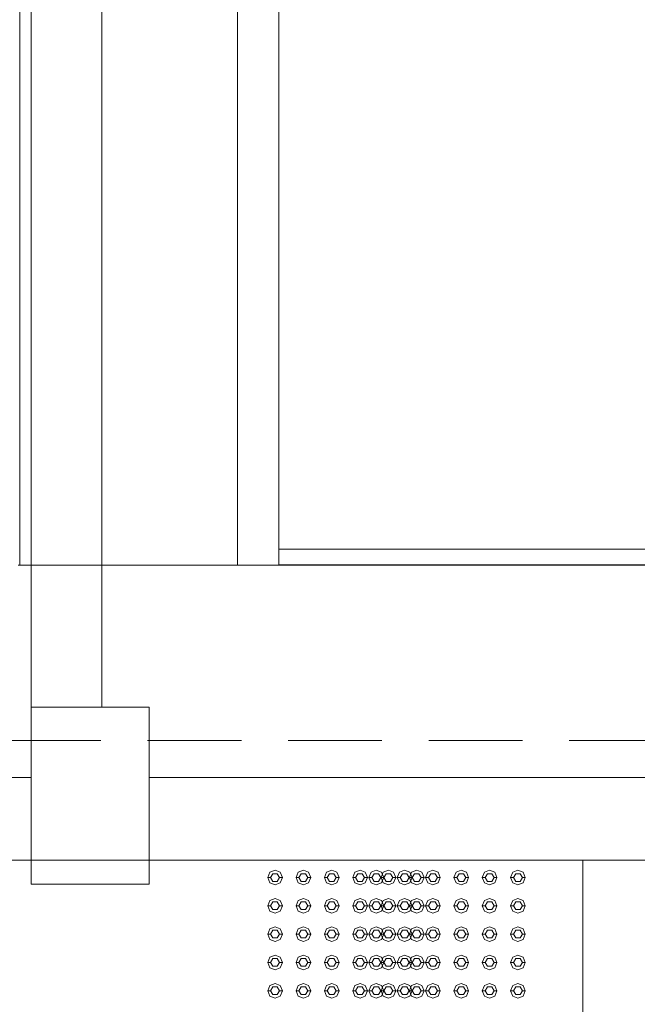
# Model space of a CAD drawing. Header units: millimetres. Extents: x 2 to 902, y -447 to 199.
# Tile 546 of 656: x 28.63 to 30.72, y 152.23 to 155.57. Entities that reach past the tile are written whole.
import ezdxf

# ---------------------------------------------------------------- set-up
doc = ezdxf.new("R2010")
doc.units = ezdxf.units.MM
doc.header["$MEASUREMENT"] = 0
doc.linetypes.add('HIDDEN2', pattern=[0.47625, 0.3175, -0.15875])
for name, color, linetype, lineweight in [('DI-Detalhes', 1, 'HIDDEN2', 9), ('IFC-Elemento construtivo genérico-Contorno', 253, 'Continuous', 5), ('IFC-Laje-Contorno', 134, 'Continuous', 5), ('IFC-Parede padrão-Contorno', 44, 'Continuous', 5), ('IFC-Parede-Contorno', 42, 'Continuous', 5), ('IFC-Pilar-Contorno', 83, 'Continuous', 5), ('IFC-Viga-Contorno', 66, 'Continuous', 5)]:
    doc.layers.add(name, color=color, linetype=linetype, lineweight=lineweight)

msp = doc.modelspace()

# ---------------------------------------------------------------- linework, layer by layer
at = {"layer": 'DI-Detalhes'}
msp.add_lwpolyline([(10.0123, 153.1285), (35.3454, 153.1285), (35.3454, 143.0542), (10.0123, 143.0542), (10.0123, 153.1285)], dxfattribs=at)
at = {"layer": 'IFC-Elemento construtivo genérico-Contorno', "color": 7, "lineweight": 5}
for p, q in [((29.4691, 152.6644), (29.4764, 152.6821)), ((29.4764, 152.6821), (29.4941, 152.6894)), ((29.4791, 152.6644), (29.4866, 152.6774)), ((29.4866, 152.6774), (29.5016, 152.6774)), ((29.4941, 152.6894), (29.5118, 152.6821)), ((29.5016, 152.6774), (29.5091, 152.6644)), ((29.5118, 152.6821), (29.5191, 152.6644)), ((29.5651, 152.6644), (29.5724, 152.6821)), ((29.5724, 152.6821), (29.5901, 152.6894)), ((29.5751, 152.6644), (29.5826, 152.6774)), ((29.5826, 152.6774), (29.5976, 152.6774)), ((29.5901, 152.6894), (29.6078, 152.6821)), ((29.5976, 152.6774), (29.6051, 152.6644)), ((29.6078, 152.6821), (29.6151, 152.6644)), ((29.6611, 152.6644), (29.6684, 152.6821)), ((29.6684, 152.6821), (29.6861, 152.6894)), ((29.6711, 152.6644), (29.6786, 152.6774)), ((29.6786, 152.6774), (29.6936, 152.6774)), ((29.6861, 152.6894), (29.7038, 152.6821)), ((29.6936, 152.6774), (29.7011, 152.6644)), ((29.7038, 152.6821), (29.7111, 152.6644)), ((29.7571, 152.6644), (29.7644, 152.6821)), ((29.7644, 152.6821), (29.7821, 152.6894)), ((29.7671, 152.6644), (29.7746, 152.6774)), ((29.7746, 152.6774), (29.7896, 152.6774)), ((29.7821, 152.6894), (29.7998, 152.6821)), ((29.7896, 152.6774), (29.7971, 152.6644)), ((29.7998, 152.6821), (29.8071, 152.6644)), ((29.8121, 152.6644), (29.8194, 152.6821)), ((29.8194, 152.6821), (29.8371, 152.6894)), ((29.8221, 152.6644), (29.8296, 152.6774)), ((29.8296, 152.6774), (29.8446, 152.6774)), ((29.8371, 152.6894), (29.8548, 152.6821)), ((29.8446, 152.6774), (29.8521, 152.6644)), ((29.8531, 152.6644), (29.8604, 152.6821)), ((29.8548, 152.6821), (29.8621, 152.6644)), ((29.8604, 152.6821), (29.8781, 152.6894)), ((29.8631, 152.6644), (29.8706, 152.6774)), ((29.8706, 152.6774), (29.8856, 152.6774)), ((29.8781, 152.6894), (29.8958, 152.6821)), ((29.8856, 152.6774), (29.8931, 152.6644)), ((29.8958, 152.6821), (29.9031, 152.6644)), ((29.9081, 152.6644), (29.9154, 152.6821)), ((29.9154, 152.6821), (29.9331, 152.6894)), ((29.9181, 152.6644), (29.9256, 152.6774)), ((29.9256, 152.6774), (29.9406, 152.6774)), ((29.9331, 152.6894), (29.9508, 152.6821)), ((29.9406, 152.6774), (29.9481, 152.6644)), ((29.9491, 152.6644), (29.9564, 152.6821)), ((29.9508, 152.6821), (29.9581, 152.6644)), ((29.9564, 152.6821), (29.9741, 152.6894)), ((29.9591, 152.6644), (29.9666, 152.6774)), ((29.9666, 152.6774), (29.9816, 152.6774)), ((29.9741, 152.6894), (29.9918, 152.6821)), ((29.9816, 152.6774), (29.9891, 152.6644)), ((29.9918, 152.6821), (29.9991, 152.6644)), ((30.0041, 152.6644), (30.0114, 152.6821)), ((30.0114, 152.6821), (30.0291, 152.6894)), ((30.0141, 152.6644), (30.0216, 152.6774)), ((30.0216, 152.6774), (30.0366, 152.6774)), ((30.0291, 152.6894), (30.0468, 152.6821)), ((30.0366, 152.6774), (30.0441, 152.6644)), ((30.0468, 152.6821), (30.0541, 152.6644)), ((30.1001, 152.6644), (30.1074, 152.6821)), ((30.1074, 152.6821), (30.1251, 152.6894)), ((30.1101, 152.6644), (30.1176, 152.6774)), ((30.1176, 152.6774), (30.1326, 152.6774)), ((30.1251, 152.6894), (30.1428, 152.6821)), ((30.1326, 152.6774), (30.1401, 152.6644)), ((30.1428, 152.6821), (30.1501, 152.6644)), ((30.1961, 152.6644), (30.2034, 152.6821)), ((30.2034, 152.6821), (30.2211, 152.6894)), ((30.2061, 152.6644), (30.2136, 152.6774)), ((30.2136, 152.6774), (30.2286, 152.6774)), ((30.2211, 152.6894), (30.2388, 152.6821)), ((30.2286, 152.6774), (30.2361, 152.6644)), ((30.2388, 152.6821), (30.2461, 152.6644)), ((30.2921, 152.6644), (30.2994, 152.6821)), ((30.2994, 152.6821), (30.3171, 152.6894)), ((30.3021, 152.6644), (30.3096, 152.6774)), ((30.3096, 152.6774), (30.3246, 152.6774)), ((30.3171, 152.6894), (30.3348, 152.6821)), ((30.3246, 152.6774), (30.3321, 152.6644)), ((30.3348, 152.6821), (30.3421, 152.6644)), ((29.4691, 152.6644), (29.4791, 152.6644)), ((29.4691, 152.6644), (29.4764, 152.6467)), ((29.4764, 152.6467), (29.4941, 152.6394)), ((29.4791, 152.6644), (29.4866, 152.6514)), ((29.4866, 152.6514), (29.5016, 152.6514)), ((29.4941, 152.6394), (29.5118, 152.6467)), ((29.5016, 152.6514), (29.5091, 152.6644)), ((29.5091, 152.6644), (29.5191, 152.6644)), ((29.5118, 152.6467), (29.5191, 152.6644)), ((29.5651, 152.6644), (29.5751, 152.6644)), ((29.5651, 152.6644), (29.5724, 152.6467)), ((29.5724, 152.6467), (29.5901, 152.6394)), ((29.5751, 152.6644), (29.5826, 152.6514)), ((29.5826, 152.6514), (29.5976, 152.6514)), ((29.5901, 152.6394), (29.6078, 152.6467)), ((29.5976, 152.6514), (29.6051, 152.6644)), ((29.6051, 152.6644), (29.6151, 152.6644)), ((29.6078, 152.6467), (29.6151, 152.6644)), ((29.6611, 152.6644), (29.6711, 152.6644)), ((29.6611, 152.6644), (29.6684, 152.6467)), ((29.6684, 152.6467), (29.6861, 152.6394)), ((29.6711, 152.6644), (29.6786, 152.6514)), ((29.6786, 152.6514), (29.6936, 152.6514)), ((29.6861, 152.6394), (29.7038, 152.6467)), ((29.6936, 152.6514), (29.7011, 152.6644)), ((29.7011, 152.6644), (29.7111, 152.6644)), ((29.7038, 152.6467), (29.7111, 152.6644)), ((29.7571, 152.6644), (29.7671, 152.6644)), ((29.7571, 152.6644), (29.7644, 152.6467)), ((29.7644, 152.6467), (29.7821, 152.6394)), ((29.7671, 152.6644), (29.7746, 152.6514)), ((29.7746, 152.6514), (29.7896, 152.6514)), ((29.7821, 152.6394), (29.7998, 152.6467)), ((29.7896, 152.6514), (29.7971, 152.6644)), ((29.7971, 152.6644), (29.8071, 152.6644)), ((29.7998, 152.6467), (29.8071, 152.6644)), ((29.8121, 152.6644), (29.8221, 152.6644)), ((29.8121, 152.6644), (29.8194, 152.6467)), ((29.8194, 152.6467), (29.8371, 152.6394)), ((29.8221, 152.6644), (29.8296, 152.6514)), ((29.8296, 152.6514), (29.8446, 152.6514)), ((29.8371, 152.6394), (29.8548, 152.6467)), ((29.8446, 152.6514), (29.8521, 152.6644)), ((29.8521, 152.6644), (29.8621, 152.6644)), ((29.8531, 152.6644), (29.8631, 152.6644)), ((29.8531, 152.6644), (29.8604, 152.6467)), ((29.8548, 152.6467), (29.8621, 152.6644)), ((29.8604, 152.6467), (29.8781, 152.6394)), ((29.8631, 152.6644), (29.8706, 152.6514)), ((29.8706, 152.6514), (29.8856, 152.6514)), ((29.8781, 152.6394), (29.8958, 152.6467)), ((29.8856, 152.6514), (29.8931, 152.6644)), ((29.8931, 152.6644), (29.9031, 152.6644)), ((29.8958, 152.6467), (29.9031, 152.6644)), ((29.9081, 152.6644), (29.9181, 152.6644)), ((29.9081, 152.6644), (29.9154, 152.6467)), ((29.9154, 152.6467), (29.9331, 152.6394)), ((29.9181, 152.6644), (29.9256, 152.6514)), ((29.9256, 152.6514), (29.9406, 152.6514)), ((29.9331, 152.6394), (29.9508, 152.6467)), ((29.9406, 152.6514), (29.9481, 152.6644)), ((29.9481, 152.6644), (29.9581, 152.6644)), ((29.9491, 152.6644), (29.9591, 152.6644)), ((29.9491, 152.6644), (29.9564, 152.6467)), ((29.9508, 152.6467), (29.9581, 152.6644)), ((29.9564, 152.6467), (29.9741, 152.6394)), ((29.9591, 152.6644), (29.9666, 152.6514)), ((29.9666, 152.6514), (29.9816, 152.6514)), ((29.9741, 152.6394), (29.9918, 152.6467)), ((29.9816, 152.6514), (29.9891, 152.6644)), ((29.9891, 152.6644), (29.9991, 152.6644)), ((29.9918, 152.6467), (29.9991, 152.6644)), ((30.0041, 152.6644), (30.0141, 152.6644)), ((30.0041, 152.6644), (30.0114, 152.6467)), ((30.0114, 152.6467), (30.0291, 152.6394)), ((30.0141, 152.6644), (30.0216, 152.6514)), ((30.0216, 152.6514), (30.0366, 152.6514)), ((30.0291, 152.6394), (30.0468, 152.6467)), ((30.0366, 152.6514), (30.0441, 152.6644)), ((30.0441, 152.6644), (30.0541, 152.6644)), ((30.0468, 152.6467), (30.0541, 152.6644)), ((30.1001, 152.6644), (30.1101, 152.6644)), ((30.1001, 152.6644), (30.1074, 152.6467)), ((30.1074, 152.6467), (30.1251, 152.6394)), ((30.1101, 152.6644), (30.1176, 152.6514)), ((30.1176, 152.6514), (30.1326, 152.6514)), ((30.1251, 152.6394), (30.1428, 152.6467)), ((30.1326, 152.6514), (30.1401, 152.6644)), ((30.1401, 152.6644), (30.1501, 152.6644)), ((30.1428, 152.6467), (30.1501, 152.6644)), ((30.1961, 152.6644), (30.2061, 152.6644)), ((30.1961, 152.6644), (30.2034, 152.6467)), ((30.2034, 152.6467), (30.2211, 152.6394)), ((30.2061, 152.6644), (30.2136, 152.6514)), ((30.2136, 152.6514), (30.2286, 152.6514)), ((30.2211, 152.6394), (30.2388, 152.6467)), ((30.2286, 152.6514), (30.2361, 152.6644)), ((30.2361, 152.6644), (30.2461, 152.6644)), ((30.2388, 152.6467), (30.2461, 152.6644)), ((30.2921, 152.6644), (30.3021, 152.6644)), ((30.2921, 152.6644), (30.2994, 152.6467)), ((30.2994, 152.6467), (30.3171, 152.6394)), ((30.3021, 152.6644), (30.3096, 152.6514)), ((30.3096, 152.6514), (30.3246, 152.6514)), ((30.3171, 152.6394), (30.3348, 152.6467)), ((30.3246, 152.6514), (30.3321, 152.6644)), ((30.3321, 152.6644), (30.3421, 152.6644)), ((30.3348, 152.6467), (30.3421, 152.6644)), ((29.4691, 152.5684), (29.4764, 152.5861)), ((29.4691, 152.5684), (29.4791, 152.5684)), ((29.4691, 152.5684), (29.4764, 152.5507)), ((29.4764, 152.5861), (29.4941, 152.5934)), ((29.4791, 152.5684), (29.4866, 152.5814)), ((29.4791, 152.5684), (29.4866, 152.5554)), ((29.4866, 152.5814), (29.5016, 152.5814)), ((29.4941, 152.5934), (29.5118, 152.5861)), ((29.5016, 152.5814), (29.5091, 152.5684)), ((29.5016, 152.5554), (29.5091, 152.5684)), ((29.5091, 152.5684), (29.5191, 152.5684)), ((29.5118, 152.5861), (29.5191, 152.5684)), ((29.5118, 152.5507), (29.5191, 152.5684)), ((29.5651, 152.5684), (29.5724, 152.5861)), ((29.5651, 152.5684), (29.5751, 152.5684)), ((29.5651, 152.5684), (29.5724, 152.5507)), ((29.5724, 152.5861), (29.5901, 152.5934)), ((29.5751, 152.5684), (29.5826, 152.5814)), ((29.5751, 152.5684), (29.5826, 152.5554)), ((29.5826, 152.5814), (29.5976, 152.5814)), ((29.5901, 152.5934), (29.6078, 152.5861)), ((29.5976, 152.5814), (29.6051, 152.5684)), ((29.5976, 152.5554), (29.6051, 152.5684)), ((29.6051, 152.5684), (29.6151, 152.5684)), ((29.6078, 152.5861), (29.6151, 152.5684)), ((29.6078, 152.5507), (29.6151, 152.5684)), ((29.6611, 152.5684), (29.6684, 152.5861)), ((29.6611, 152.5684), (29.6711, 152.5684)), ((29.6611, 152.5684), (29.6684, 152.5507)), ((29.6684, 152.5861), (29.6861, 152.5934)), ((29.6711, 152.5684), (29.6786, 152.5814)), ((29.6711, 152.5684), (29.6786, 152.5554)), ((29.6786, 152.5814), (29.6936, 152.5814)), ((29.6861, 152.5934), (29.7038, 152.5861)), ((29.6936, 152.5814), (29.7011, 152.5684)), ((29.6936, 152.5554), (29.7011, 152.5684)), ((29.7011, 152.5684), (29.7111, 152.5684)), ((29.7038, 152.5861), (29.7111, 152.5684)), ((29.7038, 152.5507), (29.7111, 152.5684)), ((29.7571, 152.5684), (29.7644, 152.5861)), ((29.7571, 152.5684), (29.7671, 152.5684)), ((29.7571, 152.5684), (29.7644, 152.5507)), ((29.7644, 152.5861), (29.7821, 152.5934)), ((29.7671, 152.5684), (29.7746, 152.5814)), ((29.7671, 152.5684), (29.7746, 152.5554)), ((29.7746, 152.5814), (29.7896, 152.5814)), ((29.7821, 152.5934), (29.7998, 152.5861)), ((29.7896, 152.5814), (29.7971, 152.5684)), ((29.7896, 152.5554), (29.7971, 152.5684)), ((29.7971, 152.5684), (29.8071, 152.5684)), ((29.7998, 152.5861), (29.8071, 152.5684)), ((29.7998, 152.5507), (29.8071, 152.5684)), ((29.8121, 152.5684), (29.8194, 152.5861)), ((29.8121, 152.5684), (29.8221, 152.5684)), ((29.8121, 152.5684), (29.8194, 152.5507)), ((29.8194, 152.5861), (29.8371, 152.5934)), ((29.8221, 152.5684), (29.8296, 152.5814)), ((29.8221, 152.5684), (29.8296, 152.5554)), ((29.8296, 152.5814), (29.8446, 152.5814)), ((29.8371, 152.5934), (29.8548, 152.5861)), ((29.8446, 152.5814), (29.8521, 152.5684)), ((29.8446, 152.5554), (29.8521, 152.5684)), ((29.8521, 152.5684), (29.8621, 152.5684)), ((29.8531, 152.5684), (29.8604, 152.5861)), ((29.8531, 152.5684), (29.8631, 152.5684)), ((29.8531, 152.5684), (29.8604, 152.5507)), ((29.8548, 152.5861), (29.8621, 152.5684)), ((29.8548, 152.5507), (29.8621, 152.5684)), ((29.8604, 152.5861), (29.8781, 152.5934)), ((29.8631, 152.5684), (29.8706, 152.5814)), ((29.8631, 152.5684), (29.8706, 152.5554)), ((29.8706, 152.5814), (29.8856, 152.5814)), ((29.8781, 152.5934), (29.8958, 152.5861)), ((29.8856, 152.5814), (29.8931, 152.5684)), ((29.8856, 152.5554), (29.8931, 152.5684)), ((29.8931, 152.5684), (29.9031, 152.5684)), ((29.8958, 152.5861), (29.9031, 152.5684)), ((29.8958, 152.5507), (29.9031, 152.5684)), ((29.9081, 152.5684), (29.9154, 152.5861)), ((29.9081, 152.5684), (29.9181, 152.5684)), ((29.9081, 152.5684), (29.9154, 152.5507)), ((29.9154, 152.5861), (29.9331, 152.5934)), ((29.9181, 152.5684), (29.9256, 152.5814)), ((29.9181, 152.5684), (29.9256, 152.5554)), ((29.9256, 152.5814), (29.9406, 152.5814)), ((29.9331, 152.5934), (29.9508, 152.5861)), ((29.9406, 152.5814), (29.9481, 152.5684)), ((29.9406, 152.5554), (29.9481, 152.5684)), ((29.9481, 152.5684), (29.9581, 152.5684)), ((29.9491, 152.5684), (29.9564, 152.5861)), ((29.9491, 152.5684), (29.9591, 152.5684)), ((29.9491, 152.5684), (29.9564, 152.5507)), ((29.9508, 152.5861), (29.9581, 152.5684)), ((29.9508, 152.5507), (29.9581, 152.5684)), ((29.9564, 152.5861), (29.9741, 152.5934)), ((29.9591, 152.5684), (29.9666, 152.5814)), ((29.9591, 152.5684), (29.9666, 152.5554)), ((29.9666, 152.5814), (29.9816, 152.5814)), ((29.9741, 152.5934), (29.9918, 152.5861)), ((29.9816, 152.5814), (29.9891, 152.5684)), ((29.9816, 152.5554), (29.9891, 152.5684)), ((29.9891, 152.5684), (29.9991, 152.5684)), ((29.9918, 152.5861), (29.9991, 152.5684)), ((29.9918, 152.5507), (29.9991, 152.5684)), ((30.0041, 152.5684), (30.0114, 152.5861)), ((30.0041, 152.5684), (30.0141, 152.5684)), ((30.0041, 152.5684), (30.0114, 152.5507)), ((30.0114, 152.5861), (30.0291, 152.5934)), ((30.0141, 152.5684), (30.0216, 152.5814)), ((30.0141, 152.5684), (30.0216, 152.5554)), ((30.0216, 152.5814), (30.0366, 152.5814)), ((30.0291, 152.5934), (30.0468, 152.5861)), ((30.0366, 152.5814), (30.0441, 152.5684)), ((30.0366, 152.5554), (30.0441, 152.5684)), ((30.0441, 152.5684), (30.0541, 152.5684)), ((30.0468, 152.5861), (30.0541, 152.5684)), ((30.0468, 152.5507), (30.0541, 152.5684)), ((30.1001, 152.5684), (30.1074, 152.5861)), ((30.1001, 152.5684), (30.1101, 152.5684)), ((30.1001, 152.5684), (30.1074, 152.5507)), ((30.1074, 152.5861), (30.1251, 152.5934)), ((30.1101, 152.5684), (30.1176, 152.5814)), ((30.1101, 152.5684), (30.1176, 152.5554)), ((30.1176, 152.5814), (30.1326, 152.5814)), ((30.1251, 152.5934), (30.1428, 152.5861)), ((30.1326, 152.5814), (30.1401, 152.5684)), ((30.1326, 152.5554), (30.1401, 152.5684)), ((30.1401, 152.5684), (30.1501, 152.5684)), ((30.1428, 152.5861), (30.1501, 152.5684)), ((30.1428, 152.5507), (30.1501, 152.5684)), ((30.1961, 152.5684), (30.2034, 152.5861)), ((30.1961, 152.5684), (30.2061, 152.5684)), ((30.1961, 152.5684), (30.2034, 152.5507)), ((30.2034, 152.5861), (30.2211, 152.5934)), ((30.2061, 152.5684), (30.2136, 152.5814)), ((30.2061, 152.5684), (30.2136, 152.5554)), ((30.2136, 152.5814), (30.2286, 152.5814)), ((30.2211, 152.5934), (30.2388, 152.5861)), ((30.2286, 152.5814), (30.2361, 152.5684)), ((30.2286, 152.5554), (30.2361, 152.5684)), ((30.2361, 152.5684), (30.2461, 152.5684)), ((30.2388, 152.5861), (30.2461, 152.5684)), ((30.2388, 152.5507), (30.2461, 152.5684)), ((30.2921, 152.5684), (30.2994, 152.5861)), ((30.2921, 152.5684), (30.3021, 152.5684)), ((30.2921, 152.5684), (30.2994, 152.5507)), ((30.2994, 152.5861), (30.3171, 152.5934)), ((30.3021, 152.5684), (30.3096, 152.5814)), ((30.3021, 152.5684), (30.3096, 152.5554)), ((30.3096, 152.5814), (30.3246, 152.5814)), ((30.3171, 152.5934), (30.3348, 152.5861)), ((30.3246, 152.5814), (30.3321, 152.5684)), ((30.3246, 152.5554), (30.3321, 152.5684)), ((30.3321, 152.5684), (30.3421, 152.5684)), ((30.3348, 152.5861), (30.3421, 152.5684)), ((30.3348, 152.5507), (30.3421, 152.5684)), ((29.4764, 152.5507), (29.4941, 152.5434)), ((29.4866, 152.5554), (29.5016, 152.5554)), ((29.4941, 152.5434), (29.5118, 152.5507)), ((29.5724, 152.5507), (29.5901, 152.5434)), ((29.5826, 152.5554), (29.5976, 152.5554)), ((29.5901, 152.5434), (29.6078, 152.5507)), ((29.6684, 152.5507), (29.6861, 152.5434)), ((29.6786, 152.5554), (29.6936, 152.5554)), ((29.6861, 152.5434), (29.7038, 152.5507)), ((29.7644, 152.5507), (29.7821, 152.5434)), ((29.7746, 152.5554), (29.7896, 152.5554)), ((29.7821, 152.5434), (29.7998, 152.5507)), ((29.8194, 152.5507), (29.8371, 152.5434)), ((29.8296, 152.5554), (29.8446, 152.5554)), ((29.8371, 152.5434), (29.8548, 152.5507)), ((29.8604, 152.5507), (29.8781, 152.5434)), ((29.8706, 152.5554), (29.8856, 152.5554)), ((29.8781, 152.5434), (29.8958, 152.5507)), ((29.9154, 152.5507), (29.9331, 152.5434)), ((29.9256, 152.5554), (29.9406, 152.5554)), ((29.9331, 152.5434), (29.9508, 152.5507)), ((29.9564, 152.5507), (29.9741, 152.5434)), ((29.9666, 152.5554), (29.9816, 152.5554)), ((29.9741, 152.5434), (29.9918, 152.5507)), ((30.0114, 152.5507), (30.0291, 152.5434)), ((30.0216, 152.5554), (30.0366, 152.5554)), ((30.0291, 152.5434), (30.0468, 152.5507)), ((30.1074, 152.5507), (30.1251, 152.5434)), ((30.1176, 152.5554), (30.1326, 152.5554)), ((30.1251, 152.5434), (30.1428, 152.5507)), ((30.2034, 152.5507), (30.2211, 152.5434)), ((30.2136, 152.5554), (30.2286, 152.5554)), ((30.2211, 152.5434), (30.2388, 152.5507)), ((30.2994, 152.5507), (30.3171, 152.5434)), ((30.3096, 152.5554), (30.3246, 152.5554)), ((30.3171, 152.5434), (30.3348, 152.5507)), ((29.4691, 152.4724), (29.4764, 152.4901)), ((29.4691, 152.4724), (29.4791, 152.4724)), ((29.4691, 152.4724), (29.4764, 152.4547)), ((29.4764, 152.4901), (29.4941, 152.4974)), ((29.4791, 152.4724), (29.4866, 152.4854)), ((29.4791, 152.4724), (29.4866, 152.4594)), ((29.4866, 152.4854), (29.5016, 152.4854)), ((29.4941, 152.4974), (29.5118, 152.4901)), ((29.5016, 152.4854), (29.5091, 152.4724)), ((29.5016, 152.4594), (29.5091, 152.4724)), ((29.5091, 152.4724), (29.5191, 152.4724)), ((29.5118, 152.4901), (29.5191, 152.4724)), ((29.5118, 152.4547), (29.5191, 152.4724)), ((29.5651, 152.4724), (29.5724, 152.4901)), ((29.5651, 152.4724), (29.5751, 152.4724)), ((29.5651, 152.4724), (29.5724, 152.4547)), ((29.5724, 152.4901), (29.5901, 152.4974)), ((29.5751, 152.4724), (29.5826, 152.4854)), ((29.5751, 152.4724), (29.5826, 152.4594)), ((29.5826, 152.4854), (29.5976, 152.4854)), ((29.5901, 152.4974), (29.6078, 152.4901)), ((29.5976, 152.4854), (29.6051, 152.4724)), ((29.5976, 152.4594), (29.6051, 152.4724)), ((29.6051, 152.4724), (29.6151, 152.4724)), ((29.6078, 152.4901), (29.6151, 152.4724)), ((29.6078, 152.4547), (29.6151, 152.4724)), ((29.6611, 152.4724), (29.6684, 152.4901)), ((29.6611, 152.4724), (29.6711, 152.4724)), ((29.6611, 152.4724), (29.6684, 152.4547)), ((29.6684, 152.4901), (29.6861, 152.4974)), ((29.6711, 152.4724), (29.6786, 152.4854)), ((29.6711, 152.4724), (29.6786, 152.4594)), ((29.6786, 152.4854), (29.6936, 152.4854)), ((29.6861, 152.4974), (29.7038, 152.4901)), ((29.6936, 152.4854), (29.7011, 152.4724)), ((29.6936, 152.4594), (29.7011, 152.4724)), ((29.7011, 152.4724), (29.7111, 152.4724)), ((29.7038, 152.4901), (29.7111, 152.4724)), ((29.7038, 152.4547), (29.7111, 152.4724)), ((29.7571, 152.4724), (29.7644, 152.4901)), ((29.7571, 152.4724), (29.7671, 152.4724)), ((29.7571, 152.4724), (29.7644, 152.4547)), ((29.7644, 152.4901), (29.7821, 152.4974)), ((29.7671, 152.4724), (29.7746, 152.4854)), ((29.7671, 152.4724), (29.7746, 152.4594)), ((29.7746, 152.4854), (29.7896, 152.4854)), ((29.7821, 152.4974), (29.7998, 152.4901)), ((29.7896, 152.4854), (29.7971, 152.4724)), ((29.7896, 152.4594), (29.7971, 152.4724)), ((29.7971, 152.4724), (29.8071, 152.4724)), ((29.7998, 152.4901), (29.8071, 152.4724)), ((29.7998, 152.4547), (29.8071, 152.4724)), ((29.8121, 152.4724), (29.8194, 152.4901)), ((29.8121, 152.4724), (29.8221, 152.4724)), ((29.8121, 152.4724), (29.8194, 152.4547)), ((29.8194, 152.4901), (29.8371, 152.4974)), ((29.8221, 152.4724), (29.8296, 152.4854)), ((29.8221, 152.4724), (29.8296, 152.4594)), ((29.8296, 152.4854), (29.8446, 152.4854)), ((29.8371, 152.4974), (29.8548, 152.4901)), ((29.8446, 152.4854), (29.8521, 152.4724)), ((29.8446, 152.4594), (29.8521, 152.4724)), ((29.8521, 152.4724), (29.8621, 152.4724)), ((29.8531, 152.4724), (29.8604, 152.4901)), ((29.8531, 152.4724), (29.8631, 152.4724)), ((29.8531, 152.4724), (29.8604, 152.4547)), ((29.8548, 152.4901), (29.8621, 152.4724)), ((29.8548, 152.4547), (29.8621, 152.4724)), ((29.8604, 152.4901), (29.8781, 152.4974)), ((29.8631, 152.4724), (29.8706, 152.4854)), ((29.8631, 152.4724), (29.8706, 152.4594)), ((29.8706, 152.4854), (29.8856, 152.4854)), ((29.8781, 152.4974), (29.8958, 152.4901)), ((29.8856, 152.4854), (29.8931, 152.4724)), ((29.8856, 152.4594), (29.8931, 152.4724)), ((29.8931, 152.4724), (29.9031, 152.4724)), ((29.8958, 152.4901), (29.9031, 152.4724)), ((29.8958, 152.4547), (29.9031, 152.4724)), ((29.9081, 152.4724), (29.9154, 152.4901)), ((29.9081, 152.4724), (29.9181, 152.4724)), ((29.9081, 152.4724), (29.9154, 152.4547)), ((29.9154, 152.4901), (29.9331, 152.4974)), ((29.9181, 152.4724), (29.9256, 152.4854)), ((29.9181, 152.4724), (29.9256, 152.4594)), ((29.9256, 152.4854), (29.9406, 152.4854)), ((29.9331, 152.4974), (29.9508, 152.4901)), ((29.9406, 152.4854), (29.9481, 152.4724)), ((29.9406, 152.4594), (29.9481, 152.4724)), ((29.9481, 152.4724), (29.9581, 152.4724)), ((29.9491, 152.4724), (29.9564, 152.4901)), ((29.9491, 152.4724), (29.9591, 152.4724)), ((29.9491, 152.4724), (29.9564, 152.4547)), ((29.9508, 152.4901), (29.9581, 152.4724)), ((29.9508, 152.4547), (29.9581, 152.4724)), ((29.9564, 152.4901), (29.9741, 152.4974)), ((29.9591, 152.4724), (29.9666, 152.4854)), ((29.9591, 152.4724), (29.9666, 152.4594)), ((29.9666, 152.4854), (29.9816, 152.4854)), ((29.9741, 152.4974), (29.9918, 152.4901)), ((29.9816, 152.4854), (29.9891, 152.4724)), ((29.9816, 152.4594), (29.9891, 152.4724)), ((29.9891, 152.4724), (29.9991, 152.4724)), ((29.9918, 152.4901), (29.9991, 152.4724)), ((29.9918, 152.4547), (29.9991, 152.4724)), ((30.0041, 152.4724), (30.0114, 152.4901)), ((30.0041, 152.4724), (30.0141, 152.4724)), ((30.0041, 152.4724), (30.0114, 152.4547)), ((30.0114, 152.4901), (30.0291, 152.4974)), ((30.0141, 152.4724), (30.0216, 152.4854)), ((30.0141, 152.4724), (30.0216, 152.4594)), ((30.0216, 152.4854), (30.0366, 152.4854)), ((30.0291, 152.4974), (30.0468, 152.4901)), ((30.0366, 152.4854), (30.0441, 152.4724)), ((30.0366, 152.4594), (30.0441, 152.4724)), ((30.0441, 152.4724), (30.0541, 152.4724)), ((30.0468, 152.4901), (30.0541, 152.4724)), ((30.0468, 152.4547), (30.0541, 152.4724)), ((30.1001, 152.4724), (30.1074, 152.4901)), ((30.1001, 152.4724), (30.1101, 152.4724)), ((30.1001, 152.4724), (30.1074, 152.4547)), ((30.1074, 152.4901), (30.1251, 152.4974)), ((30.1101, 152.4724), (30.1176, 152.4854)), ((30.1101, 152.4724), (30.1176, 152.4594)), ((30.1176, 152.4854), (30.1326, 152.4854)), ((30.1251, 152.4974), (30.1428, 152.4901)), ((30.1326, 152.4854), (30.1401, 152.4724)), ((30.1326, 152.4594), (30.1401, 152.4724)), ((30.1401, 152.4724), (30.1501, 152.4724)), ((30.1428, 152.4901), (30.1501, 152.4724)), ((30.1428, 152.4547), (30.1501, 152.4724)), ((30.1961, 152.4724), (30.2034, 152.4901)), ((30.1961, 152.4724), (30.2061, 152.4724)), ((30.1961, 152.4724), (30.2034, 152.4547)), ((30.2034, 152.4901), (30.2211, 152.4974)), ((30.2061, 152.4724), (30.2136, 152.4854)), ((30.2061, 152.4724), (30.2136, 152.4594)), ((30.2136, 152.4854), (30.2286, 152.4854)), ((30.2211, 152.4974), (30.2388, 152.4901)), ((30.2286, 152.4854), (30.2361, 152.4724)), ((30.2286, 152.4594), (30.2361, 152.4724)), ((30.2361, 152.4724), (30.2461, 152.4724)), ((30.2388, 152.4901), (30.2461, 152.4724)), ((30.2388, 152.4547), (30.2461, 152.4724)), ((30.2921, 152.4724), (30.2994, 152.4901)), ((30.2921, 152.4724), (30.3021, 152.4724)), ((30.2921, 152.4724), (30.2994, 152.4547)), ((30.2994, 152.4901), (30.3171, 152.4974)), ((30.3021, 152.4724), (30.3096, 152.4854)), ((30.3021, 152.4724), (30.3096, 152.4594)), ((30.3096, 152.4854), (30.3246, 152.4854)), ((30.3171, 152.4974), (30.3348, 152.4901)), ((30.3246, 152.4854), (30.3321, 152.4724)), ((30.3246, 152.4594), (30.3321, 152.4724)), ((30.3321, 152.4724), (30.3421, 152.4724)), ((30.3348, 152.4901), (30.3421, 152.4724)), ((30.3348, 152.4547), (30.3421, 152.4724)), ((29.4764, 152.4547), (29.4941, 152.4474)), ((29.4866, 152.4594), (29.5016, 152.4594)), ((29.4941, 152.4474), (29.5118, 152.4547)), ((29.5724, 152.4547), (29.5901, 152.4474)), ((29.5826, 152.4594), (29.5976, 152.4594)), ((29.5901, 152.4474), (29.6078, 152.4547)), ((29.6684, 152.4547), (29.6861, 152.4474)), ((29.6786, 152.4594), (29.6936, 152.4594)), ((29.6861, 152.4474), (29.7038, 152.4547)), ((29.7644, 152.4547), (29.7821, 152.4474)), ((29.7746, 152.4594), (29.7896, 152.4594)), ((29.7821, 152.4474), (29.7998, 152.4547)), ((29.8194, 152.4547), (29.8371, 152.4474)), ((29.8296, 152.4594), (29.8446, 152.4594)), ((29.8371, 152.4474), (29.8548, 152.4547)), ((29.8604, 152.4547), (29.8781, 152.4474)), ((29.8706, 152.4594), (29.8856, 152.4594)), ((29.8781, 152.4474), (29.8958, 152.4547)), ((29.9154, 152.4547), (29.9331, 152.4474)), ((29.9256, 152.4594), (29.9406, 152.4594)), ((29.9331, 152.4474), (29.9508, 152.4547)), ((29.9564, 152.4547), (29.9741, 152.4474)), ((29.9666, 152.4594), (29.9816, 152.4594)), ((29.9741, 152.4474), (29.9918, 152.4547)), ((30.0114, 152.4547), (30.0291, 152.4474)), ((30.0216, 152.4594), (30.0366, 152.4594)), ((30.0291, 152.4474), (30.0468, 152.4547)), ((30.1074, 152.4547), (30.1251, 152.4474)), ((30.1176, 152.4594), (30.1326, 152.4594)), ((30.1251, 152.4474), (30.1428, 152.4547)), ((30.2034, 152.4547), (30.2211, 152.4474)), ((30.2136, 152.4594), (30.2286, 152.4594)), ((30.2211, 152.4474), (30.2388, 152.4547)), ((30.2994, 152.4547), (30.3171, 152.4474)), ((30.3096, 152.4594), (30.3246, 152.4594)), ((30.3171, 152.4474), (30.3348, 152.4547)), ((29.4764, 152.3941), (29.4941, 152.4014)), ((29.4941, 152.4014), (29.5118, 152.3941)), ((29.5724, 152.3941), (29.5901, 152.4014)), ((29.5901, 152.4014), (29.6078, 152.3941)), ((29.6684, 152.3941), (29.6861, 152.4014)), ((29.6861, 152.4014), (29.7038, 152.3941)), ((29.7644, 152.3941), (29.7821, 152.4014)), ((29.7821, 152.4014), (29.7998, 152.3941)), ((29.8194, 152.3941), (29.8371, 152.4014)), ((29.8371, 152.4014), (29.8548, 152.3941)), ((29.8604, 152.3941), (29.8781, 152.4014)), ((29.8781, 152.4014), (29.8958, 152.3941)), ((29.9154, 152.3941), (29.9331, 152.4014)), ((29.9331, 152.4014), (29.9508, 152.3941)), ((29.9564, 152.3941), (29.9741, 152.4014)), ((29.9741, 152.4014), (29.9918, 152.3941)), ((30.0114, 152.3941), (30.0291, 152.4014)), ((30.0291, 152.4014), (30.0468, 152.3941)), ((30.1074, 152.3941), (30.1251, 152.4014)), ((30.1251, 152.4014), (30.1428, 152.3941)), ((30.2034, 152.3941), (30.2211, 152.4014)), ((30.2211, 152.4014), (30.2388, 152.3941)), ((30.2994, 152.3941), (30.3171, 152.4014)), ((30.3171, 152.4014), (30.3348, 152.3941)), ((29.4691, 152.3764), (29.4764, 152.3941)), ((29.4691, 152.3764), (29.4791, 152.3764)), ((29.4691, 152.3764), (29.4764, 152.3587)), ((29.4791, 152.3764), (29.4866, 152.3894)), ((29.4791, 152.3764), (29.4866, 152.3634)), ((29.4866, 152.3894), (29.5016, 152.3894)), ((29.5016, 152.3894), (29.5091, 152.3764)), ((29.5016, 152.3634), (29.5091, 152.3764)), ((29.5091, 152.3764), (29.5191, 152.3764)), ((29.5118, 152.3941), (29.5191, 152.3764)), ((29.5118, 152.3587), (29.5191, 152.3764)), ((29.5651, 152.3764), (29.5724, 152.3941)), ((29.5651, 152.3764), (29.5751, 152.3764)), ((29.5651, 152.3764), (29.5724, 152.3587)), ((29.5751, 152.3764), (29.5826, 152.3894)), ((29.5751, 152.3764), (29.5826, 152.3634)), ((29.5826, 152.3894), (29.5976, 152.3894)), ((29.5976, 152.3894), (29.6051, 152.3764)), ((29.5976, 152.3634), (29.6051, 152.3764)), ((29.6051, 152.3764), (29.6151, 152.3764)), ((29.6078, 152.3941), (29.6151, 152.3764)), ((29.6078, 152.3587), (29.6151, 152.3764)), ((29.6611, 152.3764), (29.6684, 152.3941)), ((29.6611, 152.3764), (29.6711, 152.3764)), ((29.6611, 152.3764), (29.6684, 152.3587)), ((29.6711, 152.3764), (29.6786, 152.3894)), ((29.6711, 152.3764), (29.6786, 152.3634)), ((29.6786, 152.3894), (29.6936, 152.3894)), ((29.6936, 152.3894), (29.7011, 152.3764)), ((29.6936, 152.3634), (29.7011, 152.3764)), ((29.7011, 152.3764), (29.7111, 152.3764)), ((29.7038, 152.3941), (29.7111, 152.3764)), ((29.7038, 152.3587), (29.7111, 152.3764)), ((29.7571, 152.3764), (29.7644, 152.3941)), ((29.7571, 152.3764), (29.7671, 152.3764)), ((29.7571, 152.3764), (29.7644, 152.3587)), ((29.7671, 152.3764), (29.7746, 152.3894)), ((29.7671, 152.3764), (29.7746, 152.3634)), ((29.7746, 152.3894), (29.7896, 152.3894)), ((29.7896, 152.3894), (29.7971, 152.3764)), ((29.7896, 152.3634), (29.7971, 152.3764)), ((29.7971, 152.3764), (29.8071, 152.3764)), ((29.7998, 152.3941), (29.8071, 152.3764)), ((29.7998, 152.3587), (29.8071, 152.3764)), ((29.8121, 152.3764), (29.8194, 152.3941)), ((29.8121, 152.3764), (29.8221, 152.3764)), ((29.8121, 152.3764), (29.8194, 152.3587)), ((29.8221, 152.3764), (29.8296, 152.3894)), ((29.8221, 152.3764), (29.8296, 152.3634)), ((29.8296, 152.3894), (29.8446, 152.3894)), ((29.8446, 152.3894), (29.8521, 152.3764)), ((29.8446, 152.3634), (29.8521, 152.3764)), ((29.8521, 152.3764), (29.8621, 152.3764)), ((29.8531, 152.3764), (29.8604, 152.3941)), ((29.8531, 152.3764), (29.8631, 152.3764)), ((29.8531, 152.3764), (29.8604, 152.3587)), ((29.8548, 152.3941), (29.8621, 152.3764)), ((29.8548, 152.3587), (29.8621, 152.3764)), ((29.8631, 152.3764), (29.8706, 152.3894)), ((29.8631, 152.3764), (29.8706, 152.3634)), ((29.8706, 152.3894), (29.8856, 152.3894)), ((29.8856, 152.3894), (29.8931, 152.3764)), ((29.8856, 152.3634), (29.8931, 152.3764)), ((29.8931, 152.3764), (29.9031, 152.3764)), ((29.8958, 152.3941), (29.9031, 152.3764)), ((29.8958, 152.3587), (29.9031, 152.3764)), ((29.9081, 152.3764), (29.9154, 152.3941)), ((29.9081, 152.3764), (29.9181, 152.3764)), ((29.9081, 152.3764), (29.9154, 152.3587)), ((29.9181, 152.3764), (29.9256, 152.3894)), ((29.9181, 152.3764), (29.9256, 152.3634)), ((29.9256, 152.3894), (29.9406, 152.3894)), ((29.9406, 152.3894), (29.9481, 152.3764)), ((29.9406, 152.3634), (29.9481, 152.3764)), ((29.9481, 152.3764), (29.9581, 152.3764)), ((29.9491, 152.3764), (29.9564, 152.3941)), ((29.9491, 152.3764), (29.9591, 152.3764)), ((29.9491, 152.3764), (29.9564, 152.3587)), ((29.9508, 152.3941), (29.9581, 152.3764)), ((29.9508, 152.3587), (29.9581, 152.3764)), ((29.9591, 152.3764), (29.9666, 152.3894)), ((29.9591, 152.3764), (29.9666, 152.3634)), ((29.9666, 152.3894), (29.9816, 152.3894)), ((29.9816, 152.3894), (29.9891, 152.3764)), ((29.9816, 152.3634), (29.9891, 152.3764)), ((29.9891, 152.3764), (29.9991, 152.3764)), ((29.9918, 152.3941), (29.9991, 152.3764)), ((29.9918, 152.3587), (29.9991, 152.3764)), ((30.0041, 152.3764), (30.0114, 152.3941)), ((30.0041, 152.3764), (30.0141, 152.3764)), ((30.0041, 152.3764), (30.0114, 152.3587)), ((30.0141, 152.3764), (30.0216, 152.3894)), ((30.0141, 152.3764), (30.0216, 152.3634)), ((30.0216, 152.3894), (30.0366, 152.3894)), ((30.0366, 152.3894), (30.0441, 152.3764)), ((30.0366, 152.3634), (30.0441, 152.3764)), ((30.0441, 152.3764), (30.0541, 152.3764)), ((30.0468, 152.3941), (30.0541, 152.3764)), ((30.0468, 152.3587), (30.0541, 152.3764)), ((30.1001, 152.3764), (30.1074, 152.3941)), ((30.1001, 152.3764), (30.1101, 152.3764)), ((30.1001, 152.3764), (30.1074, 152.3587)), ((30.1101, 152.3764), (30.1176, 152.3894)), ((30.1101, 152.3764), (30.1176, 152.3634)), ((30.1176, 152.3894), (30.1326, 152.3894)), ((30.1326, 152.3894), (30.1401, 152.3764)), ((30.1326, 152.3634), (30.1401, 152.3764)), ((30.1401, 152.3764), (30.1501, 152.3764)), ((30.1428, 152.3941), (30.1501, 152.3764)), ((30.1428, 152.3587), (30.1501, 152.3764)), ((30.1961, 152.3764), (30.2034, 152.3941)), ((30.1961, 152.3764), (30.2061, 152.3764)), ((30.1961, 152.3764), (30.2034, 152.3587)), ((30.2061, 152.3764), (30.2136, 152.3894)), ((30.2061, 152.3764), (30.2136, 152.3634)), ((30.2136, 152.3894), (30.2286, 152.3894)), ((30.2286, 152.3894), (30.2361, 152.3764)), ((30.2286, 152.3634), (30.2361, 152.3764)), ((30.2361, 152.3764), (30.2461, 152.3764)), ((30.2388, 152.3941), (30.2461, 152.3764)), ((30.2388, 152.3587), (30.2461, 152.3764)), ((30.2921, 152.3764), (30.2994, 152.3941)), ((30.2921, 152.3764), (30.3021, 152.3764)), ((30.2921, 152.3764), (30.2994, 152.3587)), ((30.3021, 152.3764), (30.3096, 152.3894)), ((30.3021, 152.3764), (30.3096, 152.3634)), ((30.3096, 152.3894), (30.3246, 152.3894)), ((30.3246, 152.3894), (30.3321, 152.3764)), ((30.3246, 152.3634), (30.3321, 152.3764)), ((30.3321, 152.3764), (30.3421, 152.3764)), ((30.3348, 152.3941), (30.3421, 152.3764)), ((30.3348, 152.3587), (30.3421, 152.3764)), ((29.4764, 152.3587), (29.4941, 152.3514)), ((29.4866, 152.3634), (29.5016, 152.3634)), ((29.4941, 152.3514), (29.5118, 152.3587)), ((29.5724, 152.3587), (29.5901, 152.3514)), ((29.5826, 152.3634), (29.5976, 152.3634)), ((29.5901, 152.3514), (29.6078, 152.3587)), ((29.6684, 152.3587), (29.6861, 152.3514)), ((29.6786, 152.3634), (29.6936, 152.3634)), ((29.6861, 152.3514), (29.7038, 152.3587)), ((29.7644, 152.3587), (29.7821, 152.3514)), ((29.7746, 152.3634), (29.7896, 152.3634)), ((29.7821, 152.3514), (29.7998, 152.3587)), ((29.8194, 152.3587), (29.8371, 152.3514)), ((29.8296, 152.3634), (29.8446, 152.3634)), ((29.8371, 152.3514), (29.8548, 152.3587)), ((29.8604, 152.3587), (29.8781, 152.3514)), ((29.8706, 152.3634), (29.8856, 152.3634)), ((29.8781, 152.3514), (29.8958, 152.3587)), ((29.9154, 152.3587), (29.9331, 152.3514)), ((29.9256, 152.3634), (29.9406, 152.3634)), ((29.9331, 152.3514), (29.9508, 152.3587)), ((29.9564, 152.3587), (29.9741, 152.3514)), ((29.9666, 152.3634), (29.9816, 152.3634)), ((29.9741, 152.3514), (29.9918, 152.3587)), ((30.0114, 152.3587), (30.0291, 152.3514)), ((30.0216, 152.3634), (30.0366, 152.3634)), ((30.0291, 152.3514), (30.0468, 152.3587)), ((30.1074, 152.3587), (30.1251, 152.3514)), ((30.1176, 152.3634), (30.1326, 152.3634)), ((30.1251, 152.3514), (30.1428, 152.3587)), ((30.2034, 152.3587), (30.2211, 152.3514)), ((30.2136, 152.3634), (30.2286, 152.3634)), ((30.2211, 152.3514), (30.2388, 152.3587)), ((30.2994, 152.3587), (30.3171, 152.3514)), ((30.3096, 152.3634), (30.3246, 152.3634)), ((30.3171, 152.3514), (30.3348, 152.3587)), ((29.4764, 152.2981), (29.4941, 152.3054)), ((29.4941, 152.3054), (29.5118, 152.2981)), ((29.5724, 152.2981), (29.5901, 152.3054)), ((29.5901, 152.3054), (29.6078, 152.2981)), ((29.6684, 152.2981), (29.6861, 152.3054)), ((29.6861, 152.3054), (29.7038, 152.2981)), ((29.7644, 152.2981), (29.7821, 152.3054)), ((29.7821, 152.3054), (29.7998, 152.2981)), ((29.8194, 152.2981), (29.8371, 152.3054)), ((29.8371, 152.3054), (29.8548, 152.2981)), ((29.8604, 152.2981), (29.8781, 152.3054)), ((29.8781, 152.3054), (29.8958, 152.2981)), ((29.9154, 152.2981), (29.9331, 152.3054)), ((29.9331, 152.3054), (29.9508, 152.2981)), ((29.9564, 152.2981), (29.9741, 152.3054)), ((29.9741, 152.3054), (29.9918, 152.2981)), ((30.0114, 152.2981), (30.0291, 152.3054)), ((30.0291, 152.3054), (30.0468, 152.2981)), ((30.1074, 152.2981), (30.1251, 152.3054)), ((30.1251, 152.3054), (30.1428, 152.2981)), ((30.2034, 152.2981), (30.2211, 152.3054)), ((30.2211, 152.3054), (30.2388, 152.2981)), ((30.2994, 152.2981), (30.3171, 152.3054)), ((30.3171, 152.3054), (30.3348, 152.2981)), ((29.4691, 152.2804), (29.4764, 152.2981)), ((29.4691, 152.2804), (29.4791, 152.2804)), ((29.4691, 152.2804), (29.4764, 152.2627)), ((29.4791, 152.2804), (29.4866, 152.2934)), ((29.4791, 152.2804), (29.4866, 152.2674)), ((29.4866, 152.2934), (29.5016, 152.2934)), ((29.4866, 152.2674), (29.5016, 152.2674)), ((29.5016, 152.2934), (29.5091, 152.2804)), ((29.5016, 152.2674), (29.5091, 152.2804)), ((29.5091, 152.2804), (29.5191, 152.2804)), ((29.5118, 152.2981), (29.5191, 152.2804)), ((29.5118, 152.2627), (29.5191, 152.2804)), ((29.5651, 152.2804), (29.5724, 152.2981)), ((29.5651, 152.2804), (29.5751, 152.2804)), ((29.5651, 152.2804), (29.5724, 152.2627)), ((29.5751, 152.2804), (29.5826, 152.2934)), ((29.5751, 152.2804), (29.5826, 152.2674)), ((29.5826, 152.2934), (29.5976, 152.2934)), ((29.5826, 152.2674), (29.5976, 152.2674)), ((29.5976, 152.2934), (29.6051, 152.2804)), ((29.5976, 152.2674), (29.6051, 152.2804)), ((29.6051, 152.2804), (29.6151, 152.2804)), ((29.6078, 152.2981), (29.6151, 152.2804)), ((29.6078, 152.2627), (29.6151, 152.2804)), ((29.6611, 152.2804), (29.6684, 152.2981)), ((29.6611, 152.2804), (29.6711, 152.2804)), ((29.6611, 152.2804), (29.6684, 152.2627)), ((29.6711, 152.2804), (29.6786, 152.2934)), ((29.6711, 152.2804), (29.6786, 152.2674)), ((29.6786, 152.2934), (29.6936, 152.2934)), ((29.6786, 152.2674), (29.6936, 152.2674)), ((29.6936, 152.2934), (29.7011, 152.2804)), ((29.6936, 152.2674), (29.7011, 152.2804)), ((29.7011, 152.2804), (29.7111, 152.2804)), ((29.7038, 152.2981), (29.7111, 152.2804)), ((29.7038, 152.2627), (29.7111, 152.2804)), ((29.7571, 152.2804), (29.7644, 152.2981)), ((29.7571, 152.2804), (29.7671, 152.2804)), ((29.7571, 152.2804), (29.7644, 152.2627)), ((29.7671, 152.2804), (29.7746, 152.2934)), ((29.7671, 152.2804), (29.7746, 152.2674)), ((29.7746, 152.2934), (29.7896, 152.2934)), ((29.7746, 152.2674), (29.7896, 152.2674)), ((29.7896, 152.2934), (29.7971, 152.2804)), ((29.7896, 152.2674), (29.7971, 152.2804)), ((29.7971, 152.2804), (29.8071, 152.2804)), ((29.7998, 152.2981), (29.8071, 152.2804)), ((29.7998, 152.2627), (29.8071, 152.2804)), ((29.8121, 152.2804), (29.8194, 152.2981)), ((29.8121, 152.2804), (29.8221, 152.2804)), ((29.8121, 152.2804), (29.8194, 152.2627)), ((29.8221, 152.2804), (29.8296, 152.2934)), ((29.8221, 152.2804), (29.8296, 152.2674)), ((29.8296, 152.2934), (29.8446, 152.2934)), ((29.8296, 152.2674), (29.8446, 152.2674)), ((29.8446, 152.2934), (29.8521, 152.2804)), ((29.8446, 152.2674), (29.8521, 152.2804)), ((29.8521, 152.2804), (29.8621, 152.2804)), ((29.8531, 152.2804), (29.8604, 152.2981)), ((29.8531, 152.2804), (29.8631, 152.2804)), ((29.8531, 152.2804), (29.8604, 152.2627)), ((29.8548, 152.2981), (29.8621, 152.2804)), ((29.8548, 152.2627), (29.8621, 152.2804)), ((29.8631, 152.2804), (29.8706, 152.2934)), ((29.8631, 152.2804), (29.8706, 152.2674)), ((29.8706, 152.2934), (29.8856, 152.2934)), ((29.8706, 152.2674), (29.8856, 152.2674)), ((29.8856, 152.2934), (29.8931, 152.2804)), ((29.8856, 152.2674), (29.8931, 152.2804)), ((29.8931, 152.2804), (29.9031, 152.2804)), ((29.8958, 152.2981), (29.9031, 152.2804)), ((29.8958, 152.2627), (29.9031, 152.2804)), ((29.9081, 152.2804), (29.9154, 152.2981)), ((29.9081, 152.2804), (29.9181, 152.2804)), ((29.9081, 152.2804), (29.9154, 152.2627)), ((29.9181, 152.2804), (29.9256, 152.2934)), ((29.9181, 152.2804), (29.9256, 152.2674)), ((29.9256, 152.2934), (29.9406, 152.2934)), ((29.9256, 152.2674), (29.9406, 152.2674)), ((29.9406, 152.2934), (29.9481, 152.2804)), ((29.9406, 152.2674), (29.9481, 152.2804)), ((29.9481, 152.2804), (29.9581, 152.2804)), ((29.9491, 152.2804), (29.9564, 152.2981)), ((29.9491, 152.2804), (29.9591, 152.2804)), ((29.9491, 152.2804), (29.9564, 152.2627)), ((29.9508, 152.2981), (29.9581, 152.2804)), ((29.9508, 152.2627), (29.9581, 152.2804)), ((29.9591, 152.2804), (29.9666, 152.2934)), ((29.9591, 152.2804), (29.9666, 152.2674)), ((29.9666, 152.2934), (29.9816, 152.2934)), ((29.9666, 152.2674), (29.9816, 152.2674)), ((29.9816, 152.2934), (29.9891, 152.2804)), ((29.9816, 152.2674), (29.9891, 152.2804)), ((29.9891, 152.2804), (29.9991, 152.2804)), ((29.9918, 152.2981), (29.9991, 152.2804)), ((29.9918, 152.2627), (29.9991, 152.2804)), ((30.0041, 152.2804), (30.0114, 152.2981)), ((30.0041, 152.2804), (30.0141, 152.2804)), ((30.0041, 152.2804), (30.0114, 152.2627)), ((30.0141, 152.2804), (30.0216, 152.2934)), ((30.0141, 152.2804), (30.0216, 152.2674)), ((30.0216, 152.2934), (30.0366, 152.2934)), ((30.0216, 152.2674), (30.0366, 152.2674)), ((30.0366, 152.2934), (30.0441, 152.2804)), ((30.0366, 152.2674), (30.0441, 152.2804)), ((30.0441, 152.2804), (30.0541, 152.2804)), ((30.0468, 152.2981), (30.0541, 152.2804)), ((30.0468, 152.2627), (30.0541, 152.2804)), ((30.1001, 152.2804), (30.1074, 152.2981)), ((30.1001, 152.2804), (30.1101, 152.2804)), ((30.1001, 152.2804), (30.1074, 152.2627)), ((30.1101, 152.2804), (30.1176, 152.2934)), ((30.1101, 152.2804), (30.1176, 152.2674)), ((30.1176, 152.2934), (30.1326, 152.2934)), ((30.1176, 152.2674), (30.1326, 152.2674)), ((30.1326, 152.2934), (30.1401, 152.2804)), ((30.1326, 152.2674), (30.1401, 152.2804)), ((30.1401, 152.2804), (30.1501, 152.2804)), ((30.1428, 152.2981), (30.1501, 152.2804)), ((30.1428, 152.2627), (30.1501, 152.2804)), ((30.1961, 152.2804), (30.2034, 152.2981)), ((30.1961, 152.2804), (30.2061, 152.2804)), ((30.1961, 152.2804), (30.2034, 152.2627)), ((30.2061, 152.2804), (30.2136, 152.2934)), ((30.2061, 152.2804), (30.2136, 152.2674)), ((30.2136, 152.2934), (30.2286, 152.2934)), ((30.2136, 152.2674), (30.2286, 152.2674)), ((30.2286, 152.2934), (30.2361, 152.2804)), ((30.2286, 152.2674), (30.2361, 152.2804)), ((30.2361, 152.2804), (30.2461, 152.2804)), ((30.2388, 152.2981), (30.2461, 152.2804)), ((30.2388, 152.2627), (30.2461, 152.2804)), ((30.2921, 152.2804), (30.2994, 152.2981)), ((30.2921, 152.2804), (30.3021, 152.2804)), ((30.2921, 152.2804), (30.2994, 152.2627)), ((30.3021, 152.2804), (30.3096, 152.2934)), ((30.3021, 152.2804), (30.3096, 152.2674)), ((30.3096, 152.2934), (30.3246, 152.2934)), ((30.3096, 152.2674), (30.3246, 152.2674)), ((30.3246, 152.2934), (30.3321, 152.2804)), ((30.3246, 152.2674), (30.3321, 152.2804)), ((30.3321, 152.2804), (30.3421, 152.2804)), ((30.3348, 152.2981), (30.3421, 152.2804)), ((30.3348, 152.2627), (30.3421, 152.2804)), ((29.4764, 152.2627), (29.4941, 152.2554)), ((29.4941, 152.2554), (29.5118, 152.2627)), ((29.5724, 152.2627), (29.5901, 152.2554)), ((29.5901, 152.2554), (29.6078, 152.2627)), ((29.6684, 152.2627), (29.6861, 152.2554)), ((29.6861, 152.2554), (29.7038, 152.2627)), ((29.7644, 152.2627), (29.7821, 152.2554)), ((29.7821, 152.2554), (29.7998, 152.2627)), ((29.8194, 152.2627), (29.8371, 152.2554)), ((29.8371, 152.2554), (29.8548, 152.2627)), ((29.8604, 152.2627), (29.8781, 152.2554)), ((29.8781, 152.2554), (29.8958, 152.2627)), ((29.9154, 152.2627), (29.9331, 152.2554)), ((29.9331, 152.2554), (29.9508, 152.2627)), ((29.9564, 152.2627), (29.9741, 152.2554)), ((29.9741, 152.2554), (29.9918, 152.2627)), ((30.0114, 152.2627), (30.0291, 152.2554)), ((30.0291, 152.2554), (30.0468, 152.2627)), ((30.1074, 152.2627), (30.1251, 152.2554)), ((30.1251, 152.2554), (30.1428, 152.2627)), ((30.2034, 152.2627), (30.2211, 152.2554)), ((30.2211, 152.2554), (30.2388, 152.2627)), ((30.2994, 152.2627), (30.3171, 152.2554)), ((30.3171, 152.2554), (30.3348, 152.2627))]:
    msp.add_line(p, q, dxfattribs=at)
at = {"layer": 'IFC-Laje-Contorno', "color": 7, "lineweight": 5}
for p, q in [((29.5071, 153.7771), (29.5071, 159.5664)), ((28.6287, 153.723), (28.6287, 159.4264)), ((29.3671, 153.723), (29.3671, 159.4264)), ((29.5071, 153.7771), (32.7871, 153.7771)), ((29.5071, 153.7771), (30.684, 153.7771)), ((28.6287, 153.723), (29.3671, 153.723)), ((30.5371, 149.1215), (30.5371, 152.723)), ((30.5371, 149.3215), (30.5371, 152.723))]:
    msp.add_line(p, q, dxfattribs=at)
at = {"layer": 'IFC-Parede padrão-Contorno', "color": 7, "lineweight": 5}
for p, q in [((29.3671, 153.723), (29.3671, 157.9194)), ((29.5071, 153.723), (29.5071, 156.9621)), ((28.6238, 153.723), (42.9461, 153.723)), ((28.6238, 152.723), (42.9461, 152.723))]:
    msp.add_line(p, q, dxfattribs=at)
at = {"layer": 'IFC-Parede-Contorno', "color": 7, "lineweight": 5}
for p, q in [((29.5071, 153.7771), (30.684, 153.7771)), ((30.684, 153.7771), (41.8187, 153.7771)), ((29.5071, 153.7244), (30.684, 153.7244)), ((30.684, 153.7244), (41.8187, 153.7244))]:
    msp.add_line(p, q, dxfattribs=at)
at = {"layer": 'IFC-Pilar-Contorno', "color": 7, "lineweight": 5}
for p, q in [((28.6671, 152.8414), (28.6671, 153.2413)), ((28.6671, 153.2413), (28.7155, 153.2413)), ((28.6671, 153.2413), (28.9337, 153.2413)), ((28.6671, 153.1687), (28.6671, 153.2413)), ((28.7155, 153.2413), (28.8005, 153.2413)), ((28.8005, 153.2413), (29.0671, 153.2413)), ((28.9337, 153.2413), (29.0187, 153.2413)), ((29.0187, 153.2413), (29.0671, 153.2413)), ((29.0671, 153.1138), (29.0671, 153.2413)), ((29.0671, 152.8414), (29.0671, 153.2413)), ((28.6671, 153.0412), (28.6671, 153.1687)), ((29.0671, 153.0412), (29.0671, 153.1138)), ((28.6671, 152.6413), (28.6671, 153.0412)), ((29.0671, 152.6413), (29.0671, 153.0412)), ((28.6671, 152.714), (28.6671, 152.8414)), ((29.0671, 152.7688), (29.0671, 152.8414)), ((29.0671, 152.6413), (29.0671, 152.7688)), ((28.6671, 152.6413), (28.6671, 152.714)), ((28.6671, 152.6413), (28.9337, 152.6413)), ((28.6671, 152.6413), (28.7521, 152.6413)), ((28.7521, 152.6413), (28.8005, 152.6413)), ((28.8005, 152.6413), (29.0671, 152.6413)), ((28.9337, 152.6413), (29.0187, 152.6413)), ((29.0187, 152.6413), (29.0671, 152.6413))]:
    msp.add_line(p, q, dxfattribs=at)
at = {"layer": 'IFC-Viga-Contorno', "color": 7, "lineweight": 5}
for p, q in [((28.6671, 153.2413), (28.6671, 158.6374)), ((28.6671, 153.723), (28.6671, 158.6374)), ((28.9071, 153.2413), (28.9071, 158.6374)), ((28.9071, 153.723), (28.9071, 158.6374)), ((28.6671, 153.2413), (28.9071, 153.2413)), ((28.2871, 153.003), (28.6671, 153.003)), ((29.0671, 153.003), (35.2871, 153.003)), ((28.2871, 152.723), (28.6671, 152.723)), ((29.0671, 152.723), (35.2871, 152.723))]:
    msp.add_line(p, q, dxfattribs=at)

doc.saveas('drawing.dxf')
